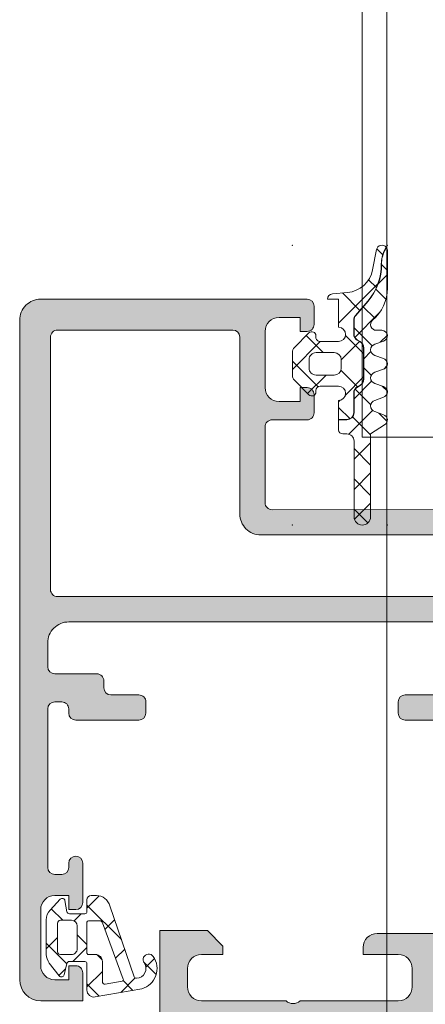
# Model space of a CAD drawing. Header units: millimetres. Extents: x 213386 to 506888, y 183055 to 450952.
# Tile 362 of 656: x 399519 to 399548, y 292006 to 292076. Entities that reach past the tile are written whole.
import ezdxf

# ---------------------------------------------------------------- set-up
doc = ezdxf.new("R2010")
doc.units = ezdxf.units.MM
doc.layers.add('FASÁDA DETAILNÍ', color=255, linetype='Continuous', lineweight=0)

msp = doc.modelspace()

# ---------------------------------------------------------------- hatches: boundary and pattern name
at = {"layer": 'FASÁDA DETAILNÍ'}
h = msp.add_hatch(dxfattribs=at)
h.set_pattern_fill('ANSI37', color=256, scale=0.625, angle=90, style=0)
h.set_pattern_definition([(135, (397960.6382589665, 280086.5230909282), (-1.403165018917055, -1.403165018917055), []), (225, (397960.6382589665, 280086.5230909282), (1.403165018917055, -1.403165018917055), [])])
edge = h.paths.add_edge_path()
edge.add_arc((399540.2923258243, 292049.413070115), 0.2900050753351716, 224.9975633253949, 359.9994892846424)
edge.add_line((399540.5823308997, 292049.41306753), (399540.5823308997, 292049.5130617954))
edge.add_arc((399540.8923308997, 292049.5130617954), 0.3099999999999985, 89.99999999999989, 180.0000000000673, ccw=False)
edge.add_line((399540.8923308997, 292049.8230617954), (399542.1923068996, 292049.8230617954))
edge.add_arc((399542.1923068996, 292049.3130617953), 0.5100000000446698, -88.87647985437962, 90.00000000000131, ccw=False)
edge.add_line((399542.2023069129, 292048.8031598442), (399542.2023087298, 292047.4445518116))
edge.add_line((399542.2023087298, 292047.4445518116), (399542.7923090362, 292047.4445518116))
edge.add_arc((399542.7923090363, 292047.9345518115), 0.4900000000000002, -89.99999999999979, 1.272221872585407e-14)
edge.add_line((399543.2823090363, 292047.9345518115), (399543.2823090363, 292049.3345495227))
edge.add_arc((399543.7923090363, 292049.3345495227), 0.5099999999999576, 120.00000000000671, 180.0000000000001, ccw=False)
edge.add_line((399543.5373090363, 292049.7762224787), (399543.7373090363, 292049.8916925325))
edge.add_arc((399543.4923090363, 292050.3160449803), 0.4900000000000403, -59.9999999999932, 1.144999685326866e-13)
edge.add_line((399543.9823090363, 292050.3160449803), (399543.9823090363, 292052.553054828))
edge.add_arc((399543.4923090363, 292052.5530548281), 0.4899999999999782, 1.144999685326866e-13, 60.00000000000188)
edge.add_line((399543.7373090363, 292052.9774072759), (399543.5373090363, 292053.0928773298))
edge.add_arc((399543.7923090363, 292053.5345502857), 0.5100000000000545, 179.9999999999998, 240.0000000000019, ccw=False)
edge.add_line((399543.2823090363, 292053.5345502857), (399543.2823090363, 292054.5321476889))
edge.add_arc((399543.7882424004, 292054.5321476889), 0.5059333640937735, 139.3588191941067, 180, ccw=False)
edge.add_line((399543.404338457, 292054.8616720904), (399544.2852053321, 292055.8879034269))
edge.add_arc((399541.2547474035, 292058.4891005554), 3.993732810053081, -40.64118080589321, 0.6188691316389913)
edge.add_arc((399547.2581299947, 292058.5539474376), 2.010000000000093, 153.3452087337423, 180.6188691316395, ccw=False)
edge.add_line((399545.4617414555, 292059.455661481), (399545.5957826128, 292059.7226973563))
edge.add_arc((399545.2923188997, 292059.4777277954), 0.3900003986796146, 38.91202932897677, 168.9894375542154)
edge.add_line((399544.9094976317, 292059.5522139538), (399544.6298960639, 292058.1141231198))
edge.add_arc((399542.6568421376, 292058.4977351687), 2.010000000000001, -85.00475061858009, -11.002496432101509, ccw=False)
edge.add_line((399542.8318591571, 292056.4953693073), (399541.7588993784, 292056.4015871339))
edge.add_arc((399541.7923206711, 292056.0130200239), 0.3900017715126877, 94.91600467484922, 178.5301263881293)
edge.add_line((399541.4024472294, 292056.0230240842), (399542.2023181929, 292056.0230240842))
edge.add_line((399542.2023181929, 292056.0230240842), (399542.2023069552, 292054.0229447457))
edge.add_arc((399542.1923068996, 292053.5130427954), 0.5100000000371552, -90, 88.87647509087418, ccw=False)
edge.add_line((399542.1923068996, 292053.0030427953), (399540.8923308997, 292053.0030427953))
edge.add_arc((399540.8923308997, 292053.3130427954), 0.3100000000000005, 180, 270, ccw=False)
edge.add_line((399540.5823308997, 292053.3130427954), (399540.5823308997, 292053.4130677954))
edge.add_arc((399540.2923155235, 292053.4130396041), 0.2900153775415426, 0.005569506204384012, 134.9966855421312)
edge.add_line((399540.0872555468, 292053.6181233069), (399539.0459585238, 292052.5775588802))
edge.add_arc((399539.3923188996, 292052.2309546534), 0.4900000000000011, 134.9798378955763, 179.9999999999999)
edge.add_line((399538.9023188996, 292052.2309546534), (399538.9023188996, 292050.5949062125))
edge.add_arc((399539.3923188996, 292050.5949062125), 0.4899999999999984, 180.0000000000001, 225.0276992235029)
edge.add_line((399539.0460041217, 292050.248256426), (399540.0872525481, 292049.2080142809))
edge = h.paths.add_edge_path()
edge.add_arc((399541.8923407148, 292051.1130389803), 0.4999901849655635, -90.00000000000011, -9.199197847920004e-09, ccw=False)
edge.add_line((399541.8923407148, 292050.6130487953), (399540.5923308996, 292050.6130487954))
edge.add_arc((399540.5923122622, 292051.113030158), 0.4999813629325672, -180.0021357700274, -89.9978642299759, ccw=False)
edge.add_line((399540.0923308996, 292051.1130487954), (399540.0923308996, 292051.7130557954))
edge.add_arc((399540.5923122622, 292051.7130744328), 0.4999813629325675, 89.99786422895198, 180.0021357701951, ccw=False)
edge.add_line((399540.5923308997, 292052.2130557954), (399541.8923407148, 292052.2130557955))
edge.add_arc((399541.8923407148, 292051.7130656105), 0.4999901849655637, 0, 90.00000000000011, ccw=False)
edge.add_line((399542.3923308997, 292051.7130656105), (399542.3923308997, 292051.1130389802))
h = msp.add_hatch(dxfattribs=at)
h.set_pattern_fill('ANSI37', color=256, scale=0.48, angle=90, style=0)
h.set_pattern_definition([(135, (397960.6382589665, 280086.5230909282), (-1.077630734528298, -1.077630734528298), []), (225, (397960.6382589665, 280086.5230909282), (1.077630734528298, -1.077630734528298), [])])
edge = h.paths.add_edge_path()
edge.add_line((399544.7857356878, 292048.8088356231), (399545.3927931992, 292049.0360945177))
edge.add_arc((399545.2923179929, 292049.4129306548), 0.3900009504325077, -75.0706312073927, 75.07063120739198)
edge.add_line((399545.3927931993, 292049.7897667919), (399544.7857356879, 292050.0170256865))
edge.add_arc((399544.8923191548, 292050.4129306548), 0.4100009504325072, 105.0676336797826, 254.9323663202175, ccw=False)
edge.add_line((399544.7857356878, 292050.8088356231), (399545.3927932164, 292051.0360945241))
edge.add_arc((399545.2923194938, 292051.4129306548), 0.390000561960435, -75.0708416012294, 75.07084160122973)
edge.add_line((399545.3927932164, 292051.7897667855), (399544.7857357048, 292052.0170256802))
edge.add_arc((399544.8923176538, 292052.4129306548), 0.4100005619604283, 105.06742474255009, 254.9325713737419, ccw=False)
edge.add_line((399544.7857357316, 292052.8088356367), (399545.3927932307, 292053.0360907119))
edge.add_arc((399545.2923059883, 292053.4129733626), 0.3900489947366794, -75.07068313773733, 89.99999999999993)
edge.add_line((399545.2923059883, 292053.8030223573), (399544.8923168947, 292053.8030223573))
edge.add_arc((399544.8923168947, 292054.2130229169), 0.4100005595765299, 130.3199356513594, 269.99999999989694, ccw=False)
edge.add_arc((399542.6923470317, 292056.805309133), 2.989972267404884, -49.68006215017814, 0.001330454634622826)
edge.add_line((399545.6823192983, 292056.8053785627), (399545.6823188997, 292059.4771701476))
edge.add_arc((399545.2923188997, 292059.4777277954), 0.3900003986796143, -0.0819252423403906, 35.64056997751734)
edge.add_line((399545.6092676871, 292059.7049804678), (399545.4796159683, 292059.446689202))
edge.add_arc((399547.2581299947, 292058.5539474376), 1.990000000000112, 153.345208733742, 180.6188691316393)
edge.add_arc((399541.2547474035, 292058.4891005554), 4.013732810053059, -40.641180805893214, 0.6188691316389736, ccw=False)
edge.add_line((399544.3003813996, 292055.8748770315), (399543.4195145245, 292054.848645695))
edge.add_arc((399543.7882424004, 292054.5321476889), 0.4859333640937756, 139.3588191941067, 179.9999999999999)
edge.add_line((399543.3023090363, 292054.5321476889), (399543.3023090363, 292053.5345502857))
edge.add_arc((399543.7923090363, 292053.5345502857), 0.4900000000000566, 180.0000000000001, 240.0000000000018)
edge.add_line((399543.5473090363, 292053.1101978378), (399543.7473090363, 292052.994727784))
edge.add_arc((399543.4923090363, 292052.5530548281), 0.5099999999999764, -1.1368683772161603e-13, 60.00000000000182, ccw=False)
edge.add_line((399544.0023090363, 292052.5530548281), (399544.0023090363, 292050.3160449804))
edge.add_arc((399543.4923090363, 292050.3160449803), 0.5100000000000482, -59.99999999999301, -2.2737367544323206e-13, ccw=False)
edge.add_line((399543.7473090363, 292049.8743720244), (399543.5473090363, 292049.7589019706))
edge.add_arc((399543.7923090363, 292049.3345495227), 0.4899999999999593, 120.000000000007, 179.9999999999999)
edge.add_line((399543.3023090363, 292049.3345495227), (399543.3023090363, 292047.9345518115))
edge.add_arc((399542.7923090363, 292047.9345518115), 0.509999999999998, -90.00000000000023, 0, ccw=False)
edge.add_line((399542.7923090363, 292047.4245518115), (399542.2023087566, 292047.4245518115))
edge.add_line((399542.2023087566, 292047.4245518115), (399542.2023097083, 292046.712930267))
edge.add_arc((399542.4923097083, 292046.7129306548), 0.2900000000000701, 180.0000766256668, 270.0000000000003)
edge.add_line((399542.4923097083, 292046.4229306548), (399542.7922948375, 292046.4229306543))
edge.add_arc((399542.7924763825, 292045.9131086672), 0.5098220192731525, -0.02428648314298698, 90.02040272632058, ccw=False)
edge.add_line((399543.3022983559, 292045.9128925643), (399543.3023288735, 292040.5129296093))
edge.add_arc((399543.8923273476, 292040.5129329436), 0.5899984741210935, 180.0003238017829, 360.0000000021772)
edge.add_line((399544.4823258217, 292040.5129329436), (399544.4823258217, 292046.4183411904))
edge.add_line((399544.4823258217, 292046.4183411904), (399545.4870801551, 292047.0750447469))
edge.add_arc((399545.2923195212, 292047.4129324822), 0.3899997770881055, -60.04057881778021, 75.07024092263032)
edge.add_line((399545.3927969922, 292047.7897668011), (399544.7857356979, 292048.0170256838))
edge.add_arc((399544.8923191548, 292048.4129306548), 0.4100009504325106, 105.0676336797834, 254.9323677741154, ccw=False)
h = msp.add_hatch(color=256, dxfattribs=at)
edge = h.paths.add_edge_path(flags=16)
edge.add_ellipse((399522.1563332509, 292035.3229711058), major_axis=(-0.4999740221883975, 0), ratio=1, start_angle=-0.0029770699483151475, end_angle=90.0029770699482, ccw=False)
edge.add_line((399521.6563592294, 292035.3229970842), (399521.6563592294, 292053.3229970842))
edge.add_ellipse((399522.1563332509, 292053.3230230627), major_axis=(-0.4999740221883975, 0), ratio=1, start_angle=-90.0029770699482, end_angle=0.0029770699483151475, ccw=False)
edge.add_line((399522.1563592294, 292053.8229970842), (399534.6563592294, 292053.8229970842))
edge.add_ellipse((399534.6563374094, 292053.3229752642), major_axis=(-0.5000218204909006, 0), ratio=1, start_angle=180.0025002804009, end_angle=269.997499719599, ccw=False)
edge.add_line((399535.1563592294, 292053.3229970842), (399535.1563592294, 292040.7199460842))
edge.add_ellipse((399536.6563581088, 292040.7199449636), major_axis=(-1.499998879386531, 0), ratio=1, start_angle=-4.280432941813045e-05, end_angle=90.00004280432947)
edge.add_line((399536.6563592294, 292039.2199460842), (399549.6563472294, 292039.2199460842))
edge.add_ellipse((399549.656347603, 292038.7199464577), major_axis=(-0.4999996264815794, 0), ratio=1, start_angle=179.9999571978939, end_angle=270.0000428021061, ccw=False)
edge.add_line((399550.1563472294, 292038.7199460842), (399550.1563472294, 292035.3229970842))
edge.add_ellipse((399549.656347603, 292035.3229967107), major_axis=(-0.4999996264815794, 0), ratio=1, start_angle=89.99995719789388, end_angle=180.0000428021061, ccw=False)
edge.add_line((399549.6563472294, 292034.8229970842), (399522.1563592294, 292034.8229970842))
edge = h.paths.add_edge_path()
edge.add_line((399520.9563472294, 292006.0230020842), (399523.9563472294, 292006.0230020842))
edge.add_line((399523.9563472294, 292006.0230020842), (399523.9563472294, 292008.0230020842))
edge.add_arc((399523.4563732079, 292008.0230280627), 0.4999740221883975, 359.9970229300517, 450.0029770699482)
edge.add_line((399523.4563472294, 292008.5230020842), (399522.9563472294, 292008.5230020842))
edge.add_line((399522.9563472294, 292008.5230020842), (399522.9563472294, 292007.5230020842))
edge.add_line((399522.9563472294, 292007.5230020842), (399521.9563472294, 292007.5230020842))
edge.add_arc((399521.9564113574, 292008.5230662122), 1.000064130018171, 180.0036740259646, 269.99632597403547, ccw=False)
edge.add_line((399520.9563472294, 292008.5230020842), (399520.9563472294, 292012.5230020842))
edge.add_arc((399521.9563772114, 292012.5229721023), 1.000029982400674, 90.00171778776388, 179.9982822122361, ccw=False)
edge.add_line((399521.9563472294, 292013.5230020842), (399522.9563472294, 292013.5230020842))
edge.add_line((399522.9563472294, 292013.5230020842), (399522.9563472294, 292012.5230020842))
edge.add_line((399522.9563472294, 292012.5230020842), (399523.4563472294, 292012.5230020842))
edge.add_arc((399523.456341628, 292013.0230076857), 0.5000056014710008, 270.0006418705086, 359.9993581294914)
edge.add_line((399523.9563472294, 292013.0230020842), (399523.9563472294, 292015.8230050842))
edge.add_arc((399523.4563472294, 292015.8230050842), 0.5, 0, 180)
edge.add_line((399522.9563472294, 292015.8230050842), (399522.9563472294, 292015.5230020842))
edge.add_arc((399522.4563365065, 292015.5230128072), 0.5000107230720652, 270.0012287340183, 359.9987712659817, ccw=False)
edge.add_line((399522.4563472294, 292015.0230020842), (399521.9563472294, 292015.0230020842))
edge.add_arc((399521.9564151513, 292015.5230700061), 0.5000679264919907, 180.0077822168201, 269.99221778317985, ccw=False)
edge.add_line((399521.4563472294, 292015.5230020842), (399521.4563472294, 292026.8229970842))
edge.add_arc((399521.9563690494, 292026.8229752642), 0.5000218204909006, 90.00250028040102, 179.9974997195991, ccw=False)
edge.add_line((399521.9563472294, 292027.3229970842), (399522.4563472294, 292027.3229970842))
edge.add_arc((399522.4564099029, 292026.8230597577), 0.499937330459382, -0.007182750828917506, 90.00718275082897, ccw=False)
edge.add_line((399522.9563472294, 292026.8229970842), (399522.9563472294, 292026.5229940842))
edge.add_arc((399523.4564100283, 292026.5230568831), 0.5000628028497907, 180.0071953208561, 269.9928046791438)
edge.add_line((399523.4563472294, 292026.0229940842), (399527.9563472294, 292026.0229940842))
edge.add_arc((399527.956341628, 292026.5229996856), 0.5000056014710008, 270.0006418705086, 359.9993581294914)
edge.add_line((399528.4563472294, 292026.5229940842), (399528.4563472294, 292027.3229970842))
edge.add_arc((399527.9563732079, 292027.3230230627), 0.4999740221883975, 359.9970229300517, 450.0029770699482)
edge.add_line((399527.9563472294, 292027.8229970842), (399525.9563472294, 292027.8229970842))
edge.add_arc((399525.9564151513, 292028.3230650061), 0.5000679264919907, 180.0077822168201, 269.99221778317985, ccw=False)
edge.add_line((399525.4563472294, 292028.3229970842), (399525.4563472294, 292028.8229970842))
edge.add_arc((399524.9564099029, 292028.8230597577), 0.499937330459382, 359.992817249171, 450.007182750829)
edge.add_line((399524.9563472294, 292029.3229970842), (399521.9563472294, 292029.3229970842))
edge.add_arc((399521.9564023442, 292029.823052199), 0.5000551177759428, 180.0063149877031, 269.9936850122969, ccw=False)
edge.add_line((399521.4563472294, 292029.8229970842), (399521.4563472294, 292031.5229940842))
edge.add_arc((399522.9563153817, 292031.5230259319), 1.499968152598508, 89.99878348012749, 180.0012165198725, ccw=False)
edge.add_line((399522.9563472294, 292033.0229940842), (399548.9563472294, 292033.0229940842))
edge.add_arc((399548.9563680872, 292032.523014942), 0.4999791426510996, -0.0023902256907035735, 90.0023902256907, ccw=False)
edge.add_line((399549.4563472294, 292032.5229940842), (399549.4563472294, 292028.3229970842))
edge.add_arc((399548.956341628, 292028.3230026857), 0.5000056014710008, 270.0006418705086, 359.9993581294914, ccw=False)
edge.add_line((399548.9563472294, 292027.8229970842), (399546.9563472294, 292027.8229970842))
edge.add_arc((399546.9563690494, 292027.3229752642), 0.5000218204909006, 90.002500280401, 179.9974997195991)
edge.add_line((399546.4563472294, 292027.3229970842), (399546.4563472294, 292026.5229940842))
edge.add_arc((399546.9563997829, 292026.5230466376), 0.5000525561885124, 180.0060215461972, 269.9939784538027)
edge.add_line((399546.9563472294, 292026.0229940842), (399551.9563482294, 292026.0229940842))
edge.add_line((399551.9563482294, 292026.0229940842), (399552.7142372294, 292026.2403150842))
edge.add_arc((399552.7969285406, 292025.9519366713), 0.2999999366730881, 37.904814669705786, 106.00002422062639, ccw=False)
edge.add_arc((399553.2703483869, 292026.3205472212), 0.3000001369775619, 217.9047181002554, 269.9999699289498)
edge.add_line((399553.2703482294, 292026.0205470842), (399555.3344952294, 292026.0205490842))
edge.add_arc((399555.3344956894, 292026.4205484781), 0.3999993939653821, 269.9999341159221, 381.973769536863)
edge.add_line((399555.7054372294, 292026.5702210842), (399554.8890762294, 292028.5934500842))
edge.add_arc((399554.7036059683, 292028.5186134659), 0.1999993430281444, 21.97390785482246, 114.1410923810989)
edge.add_line((399554.6218092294, 292028.7011210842), (399552.2381242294, 292027.6328010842))
edge.add_arc((399552.1563275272, 292027.8153091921), 0.1999997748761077, 179.1800993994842, 294.14102544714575, ccw=False)
edge.add_line((399551.9563482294, 292027.8181710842), (399551.9563472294, 292039.1222510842))
edge.add_arc((399552.1477617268, 292039.1306828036), 0.1916001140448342, 88.95554998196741, 182.5222218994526, ccw=False)
edge.add_line((399552.1512542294, 292039.3222510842), (399552.5718382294, 292039.3222510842))
edge.add_line((399552.5718382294, 292039.3222510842), (399555.0374502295, 292037.8905160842))
edge.add_arc((399555.1882619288, 292038.1498530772), 0.2999997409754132, 239.8208038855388, 344.0000282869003)
edge.add_line((399555.4766402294, 292038.0671620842), (399555.9045112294, 292039.5593230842))
edge.add_line((399555.9045112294, 292039.5593230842), (399556.4029232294, 292040.4225980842))
edge.add_arc((399556.0565129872, 292040.6225980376), 0.400000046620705, 330.000011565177, 449.9999652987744)
edge.add_line((399556.0565132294, 292041.0225980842), (399551.9485822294, 292041.0222510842))
edge.add_line((399551.9485822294, 292041.0222510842), (399537.4565252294, 292041.0199460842))
edge.add_arc((399537.4563471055, 292041.5199459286), 0.4999998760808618, 179.9999821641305, 270.02041150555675, ccw=False)
edge.add_line((399536.9563472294, 292041.5199460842), (399536.9563472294, 292046.9229880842))
edge.add_arc((399537.4563468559, 292046.9229884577), 0.4999996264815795, 89.99995719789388, 180.0000428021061, ccw=False)
edge.add_line((399537.4563472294, 292047.4229880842), (399539.9563472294, 292047.4229880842))
edge.add_arc((399539.9563476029, 292047.9229877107), 0.4999996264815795, 269.9999571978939, 360.0000428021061)
edge.add_line((399540.4563472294, 292047.9229880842), (399540.4563472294, 292049.2229910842))
edge.add_arc((399539.9563680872, 292049.223011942), 0.4999791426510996, 359.9976097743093, 450.0023902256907)
edge.add_line((399539.9563472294, 292049.7229910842), (399539.4563472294, 292049.7229910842))
edge.add_line((399539.4563472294, 292049.7229910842), (399539.4563472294, 292048.7229910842))
edge.add_line((399539.4563472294, 292048.7229910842), (399537.9563472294, 292048.7229910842))
edge.add_arc((399537.9563789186, 292049.7230227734), 1.00003168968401, 180.001815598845, 269.998184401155, ccw=False)
edge.add_line((399536.9563472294, 292049.7229910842), (399536.9563472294, 292053.7229910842))
edge.add_arc((399537.9564164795, 292053.7229218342), 1.000069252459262, 90.00396746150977, 179.9960325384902, ccw=False)
edge.add_line((399537.9563472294, 292054.7229910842), (399539.4563472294, 292054.7229910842))
edge.add_line((399539.4563472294, 292054.7229910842), (399539.4563472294, 292053.7229910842))
edge.add_line((399539.4563472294, 292053.7229910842), (399539.9563472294, 292053.7229910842))
edge.add_arc((399539.9563732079, 292054.2229651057), 0.4999740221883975, 269.9970229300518, 360.0029770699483)
edge.add_line((399540.4563472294, 292054.2229910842), (399540.4563472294, 292055.5229940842))
edge.add_arc((399539.956341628, 292055.5229884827), 0.5000056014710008, 0.0006418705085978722, 89.99935812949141)
edge.add_line((399539.9563472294, 292056.0229940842), (399520.9563472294, 292056.0229940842))
edge.add_arc((399520.9563179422, 292054.5230233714), 1.49997071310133, 89.9988812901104, 180.0011187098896)
edge.add_line((399519.4563472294, 292054.5229940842), (399519.4563472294, 292007.5230020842))
edge.add_arc((399520.9564075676, 292007.5230624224), 1.500060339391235, 180.0023046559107, 269.9976953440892)
h = msp.add_hatch(dxfattribs=at)
h.set_pattern_fill('ANSI37', color=256, scale=0.625, angle=180, style=0)
h.set_pattern_definition([(225, (399522.9563192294, 292008.5230220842), (1.403165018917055, -1.403165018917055), []), (315, (399522.9563192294, 292008.5230220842), (1.403165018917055, 1.403165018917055), [])])
edge = h.paths.add_edge_path(flags=16)
edge.add_ellipse((399524.8585323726, 292008.8252371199), major_axis=(-0.4977897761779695, 0), ratio=1, start_angle=179.7452779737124, end_angle=270.1925797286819)
edge.add_line((399524.8568592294, 292009.3230240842), (399524.3563402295, 292009.3230240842))
edge.add_ellipse((399524.3563259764, 292009.4230078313), major_axis=(-0.0999837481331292, 0), ratio=1, start_angle=-0.00874066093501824, end_angle=90.00816770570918, ccw=False)
edge.add_line((399524.2563422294, 292009.4230230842), (399524.2563382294, 292011.6234530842))
edge.add_ellipse((399524.3563428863, 292011.6234504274), major_axis=(-0.1000046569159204, 0), ratio=1, start_angle=270.0015221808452, end_angle=359.99847781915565, ccw=False)
edge.add_line((399524.3563402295, 292011.7234550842), (399525.1682822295, 292011.7234550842))
edge.add_ellipse((399525.1682737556, 292011.5234484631), major_axis=(-0.2000066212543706, 0), ratio=1, start_angle=195.6886152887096, end_angle=269.99757251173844, ccw=False)
edge.add_line((399525.3608292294, 292011.5775320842), (399526.8481542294, 292007.5593910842))
edge.add_ellipse((399526.7543727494, 292007.5246775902), major_axis=(-0.09999996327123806, 0), ratio=1, start_angle=100.32228417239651, end_angle=200.3121828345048, ccw=False)
edge.add_line((399526.7722912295, 292007.4262960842), (399525.5628222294, 292007.2060130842))
edge.add_ellipse((399525.5563135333, 292007.4059034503), major_axis=(-0.1999963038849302, 0), ratio=1, start_angle=-0.001041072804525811, end_angle=91.8649678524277, ccw=False)
edge.add_line((399525.3563172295, 292007.4059070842), (399525.3563172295, 292008.8230240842))
edge = h.paths.add_edge_path(flags=16)
edge.add_ellipse((399522.3563283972, 292009.5230252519), major_axis=(-0.2000001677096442, 0), ratio=1, start_angle=-0.000238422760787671, end_angle=90.0002384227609, ccw=False)
edge.add_line((399522.1563282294, 292009.5230260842), (399522.1563322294, 292011.5574830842))
edge.add_ellipse((399522.3563275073, 292011.5574878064), major_axis=(-0.1999952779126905, 0), ratio=1, start_angle=-90.00049336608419, end_angle=0.0013528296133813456, ccw=False)
edge.add_line((399522.3563292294, 292011.7574830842), (399523.1563392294, 292011.7574830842))
edge.add_ellipse((399523.1563304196, 292011.3574722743), major_axis=(-0.4000108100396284, 0), ratio=1, start_angle=180.0019780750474, end_angle=269.99873811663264, ccw=False)
edge.add_line((399523.5563412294, 292011.3574860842), (399523.5563412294, 292009.7230230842))
edge.add_ellipse((399523.156346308, 292009.7230200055), major_axis=(-0.3999949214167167, 0), ratio=1, start_angle=89.99898605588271, end_angle=180.0004409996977, ccw=False)
edge.add_line((399523.1563392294, 292009.3230250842), (399522.3563292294, 292009.3230250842))
edge = h.paths.add_edge_path()
edge.add_arc((399522.4328803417, 292007.9230331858), 0.2000083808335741, 220.0023157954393, 344.9984805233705)
edge.add_line((399522.6260722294, 292007.8712620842), (399522.8166062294, 292008.6747870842))
edge.add_arc((399523.0097998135, 292008.6230106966), 0.2000113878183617, 90.00274547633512, 164.9971436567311, ccw=False)
edge.add_line((399523.0097902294, 292008.8230220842), (399524.1063402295, 292008.8230220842))
edge.add_arc((399524.1063505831, 292008.6730344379), 0.1499876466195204, -0.003955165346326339, 90.00395514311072, ccw=False)
edge.add_line((399524.2563382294, 292008.6730240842), (399524.2563302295, 292006.7901530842))
edge.add_arc((399524.7563301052, 292006.7901511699), 0.4999998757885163, 179.9997806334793, 279.9335722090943)
edge.add_line((399524.8425832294, 292006.2976470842), (399528.1623092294, 292006.8790360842))
edge.add_arc((399527.7562348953, 292008.3230216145), 1.499996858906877, 285.7069244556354, 395.0875539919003)
edge.add_arc((399528.6563377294, 292008.9553285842), 0.3999981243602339, 35.08800412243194, 215.0880041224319)
edge.add_arc((399527.7750380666, 292008.3208070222), 0.6860034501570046, -89.5156416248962, 36.141185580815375, ccw=False)
edge.add_arc((399527.7612178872, 292007.783930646), 0.1503878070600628, 199.0161509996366, 277.49607827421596, ccw=False)
edge.add_line((399527.6190372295, 292007.7349290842), (399525.8913552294, 292012.7811550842))
edge.add_arc((399524.9252632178, 292012.5230339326), 0.9999801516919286, 14.95891092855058, 90.00057230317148)
edge.add_line((399524.9252532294, 292013.5230140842), (399524.5563482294, 292013.5230260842))
edge.add_arc((399524.5563689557, 292013.2230063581), 0.300019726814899, 90.00395817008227, 179.9968057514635)
edge.add_line((399524.2563492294, 292013.2230230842), (399524.2563492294, 292012.3730080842))
edge.add_arc((399524.1063651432, 292012.3729951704), 0.1499840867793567, -90.00493322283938, 0.004933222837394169, ccw=False)
edge.add_line((399524.1063522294, 292012.2230110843), (399523.0097902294, 292012.2230220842))
edge.add_arc((399523.0097993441, 292012.4230366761), 0.2000145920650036, 195.0023743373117, 269.99738902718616, ccw=False)
edge.add_line((399522.8166022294, 292012.3712610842), (399522.6875082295, 292013.1746330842))
edge.add_arc((399522.4943323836, 292013.1229086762), 0.1999808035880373, 14.98978708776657, 135.0074444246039)
edge.add_line((399522.3529062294, 292013.2642980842), (399521.6263872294, 292012.4884280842))
edge.add_arc((399522.3563288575, 292011.8049176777), 1.000000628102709, 136.8814623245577, 180.0000340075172)
edge.add_line((399521.3563282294, 292011.8049170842), (399521.3563282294, 292009.3262840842))
edge.add_arc((399522.3563311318, 292009.3262851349), 1.00000290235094, 180.0000601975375, 217.8277930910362)
edge.add_line((399521.5664712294, 292008.7129930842), (399522.2796702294, 292007.7944640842))
h = msp.add_hatch(color=256, dxfattribs=at)
edge = h.paths.add_edge_path()
edge.add_arc((399549.576326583, 291987.7231529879), 0.1199999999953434, 180, 270)
edge.add_line((399549.576326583, 291987.6031529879), (399552.336324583, 291987.6031529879))
edge.add_arc((399552.3363245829, 291987.3031529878), 0.3000000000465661, 1.1116810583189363e-08, 89.99999998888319, ccw=False)
edge.add_line((399552.636324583, 291987.3031529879), (399552.636324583, 291986.3231786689))
edge.add_arc((399552.3363245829, 291986.3231786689), 0.3000000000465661, -89.99999998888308, 0, ccw=False)
edge.add_line((399552.336324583, 291986.0231786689), (399550.456313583, 291986.0231786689))
edge.add_arc((399550.1887702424, 291985.9443115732), 0.2789255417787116, 16.42459455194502, 91.16287006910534)
edge.add_line((399550.183109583, 291986.2231796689), (399549.729515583, 291986.2231796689))
edge.add_arc((399549.723847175, 291985.9443422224), 0.2788950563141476, 88.835410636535, 163.5801235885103)
edge.add_line((399549.456326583, 291986.0231786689), (399549.456326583, 291985.2230039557))
edge.add_arc((399548.456326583, 291985.2230039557), 1, -90, 0, ccw=False)
edge.add_line((399548.456326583, 291984.2230039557), (399544.9563192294, 291984.2230039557))
edge.add_arc((399544.9563390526, 291985.2230237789), 1.000019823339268, 180.0011357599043, 269.9988642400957, ccw=False)
edge.add_line((399543.9563192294, 291985.2230039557), (399543.9563192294, 291985.7230039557))
edge.add_line((399543.9563192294, 291985.7230039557), (399546.4563192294, 291985.7230039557))
edge.add_arc((399546.4562738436, 291986.7230493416), 1.000045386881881, 270.00260029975, 359.99739970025)
edge.add_line((399547.4563192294, 291986.7230039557), (399547.4563192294, 291988.0230222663))
edge.add_arc((399546.4562667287, 291988.0229697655), 1.000052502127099, 0.003007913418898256, 89.9969920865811)
edge.add_line((399546.4563192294, 291989.0230222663), (399539.4563192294, 291989.0230222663))
edge.add_arc((399538.9563192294, 291988.4979005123), 0.7250881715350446, 46.40381611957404, 133.596183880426)
edge.add_line((399538.4563192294, 291989.0230222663), (399532.4222310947, 291989.0230222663))
edge.add_arc((399532.4222835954, 291988.0229697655), 1.000052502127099, 90.0030079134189, 179.9969920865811)
edge.add_line((399531.4222310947, 291988.0230222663), (399531.4222310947, 291986.7230039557))
edge.add_arc((399532.4222764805, 291986.7230493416), 1.000045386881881, 180.00260029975, 269.9973997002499)
edge.add_line((399532.4222310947, 291985.7230039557), (399533.9563192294, 291985.7230039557))
edge.add_line((399533.9563192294, 291985.7230039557), (399533.9563192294, 291985.1229978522))
edge.add_line((399533.9563192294, 291985.1229978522), (399532.8563131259, 291984.0230222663))
edge.add_line((399532.8563131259, 291984.0230222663), (399529.4563192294, 291984.0230222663))
edge.add_line((399529.4563192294, 291984.0230222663), (399529.4563192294, 292011.0229230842))
edge.add_line((399529.4563192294, 292011.0229230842), (399532.8563131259, 292011.0229230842))
edge.add_line((399532.8563131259, 292011.0229230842), (399533.9563192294, 292009.9229474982))
edge.add_line((399533.9563192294, 292009.9229474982), (399533.9563192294, 292009.3229413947))
edge.add_line((399533.9563192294, 292009.3229413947), (399532.4222310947, 292009.3229413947))
edge.add_arc((399532.4222764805, 292008.3228960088), 1.000045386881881, 90.00260029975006, 179.9973997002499)
edge.add_line((399531.4222310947, 292008.3229413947), (399531.4222310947, 292007.0229230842))
edge.add_arc((399532.4222835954, 292007.0229755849), 1.000052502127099, 180.0030079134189, 269.9969920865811)
edge.add_line((399532.4222310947, 292006.0229230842), (399538.4563192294, 292006.0229230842))
edge.add_arc((399538.9563192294, 292006.5480448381), 0.7250881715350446, 226.403816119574, 313.596183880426)
edge.add_line((399539.4563192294, 292006.0229230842), (399546.4563192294, 292006.0229230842))
edge.add_arc((399546.4562667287, 292007.0229755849), 1.000052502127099, 270.0030079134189, 359.9969920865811)
edge.add_line((399547.4563192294, 292007.0229230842), (399547.4563192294, 292008.3229413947))
edge.add_arc((399546.4562738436, 292008.3228960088), 1.000045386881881, 0.002600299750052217, 89.99739970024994)
edge.add_line((399546.4563192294, 292009.3229413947), (399543.9563192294, 292009.3229413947))
edge.add_line((399543.9563192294, 292009.3229413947), (399543.9563192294, 292009.8229413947))
edge.add_arc((399544.9563390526, 292009.8229215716), 1.000019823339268, 90.00113575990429, 179.9988642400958, ccw=False)
edge.add_line((399544.9563192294, 292010.8229413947), (399549.4563192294, 292010.8229413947))
edge.add_arc((399549.4563295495, 292010.3229517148), 0.4999896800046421, -0.001182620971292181, 90.00118262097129, ccw=False)
edge.add_line((399549.9563192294, 292010.3229413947), (399549.9563192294, 292009.3229413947))
edge.add_line((399549.9563192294, 292009.3229413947), (399549.1563161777, 292009.3229413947))
edge.add_line((399549.1563161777, 292009.3229413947), (399549.1563161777, 292006.3229261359))
edge.add_arc((399549.4563238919, 292006.3229234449), 0.3000077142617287, 179.9994860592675, 270.0005139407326)
edge.add_arc((399549.723847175, 292006.1017521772), 0.278895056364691, 196.41987642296, 271.164589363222)
edge.add_line((399549.729515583, 292005.8229147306), (399550.183109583, 292005.8229147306))
edge.add_arc((399550.1887702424, 292006.1017828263), 0.2789255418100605, 268.8371299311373, 343.5754054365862)
edge.add_line((399550.456313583, 292006.0229157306), (399552.336324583, 292006.0229157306))
edge.add_arc((399552.3363245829, 292005.7229157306), 0.3000000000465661, 0, 89.99999998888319, ccw=False)
edge.add_line((399552.636324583, 292005.7229157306), (399552.636324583, 292004.7429414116))
edge.add_arc((399552.3363245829, 292004.7429414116), 0.3000000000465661, -89.99999998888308, 0, ccw=False)
edge.add_line((399552.336324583, 292004.4429414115), (399549.576326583, 292004.4429414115))
edge.add_arc((399549.576326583, 292004.3229414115), 0.1199999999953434, 90, 180)
edge.add_line((399549.456326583, 292004.3229414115), (399549.456326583, 292000.0229157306))
edge.add_arc((399549.956326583, 292000.0229157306), 0.5, 180, 270)
edge.add_line((399549.956326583, 291999.5229157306), (399550.656326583, 291999.5229157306))
edge.add_line((399550.656326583, 291999.5229157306), (399553.049146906, 292000.9044111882))
edge.add_arc((399553.1182067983, 292000.784795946), 0.1381197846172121, -7.702437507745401, 120.0000000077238, ccw=False)
edge.add_arc((399548.2768555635, 292001.2324143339), 5.00000000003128, 288.70940074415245, 354.65077199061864, ccw=False)
edge.add_arc((399550.0410817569, 291996.0230471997), 0.4999999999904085, 108.7094007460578, 251.2905992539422)
edge.add_arc((399548.2768555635, 291990.8136800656), 4.999999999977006, 5.34922800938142, 71.2905992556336, ccw=False)
edge.add_arc((399553.1182067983, 291991.2612984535), 0.1381197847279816, -119.99999997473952, 7.702437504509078, ccw=False)
edge.add_line((399553.049146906, 291991.1416832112), (399550.656326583, 291992.5231786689))
edge.add_line((399550.656326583, 291992.5231786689), (399549.956326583, 291992.5231786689))
edge.add_arc((399549.956326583, 291992.0231786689), 0.5, 90, 180)
edge.add_line((399549.456326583, 291992.0231786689), (399549.456326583, 291987.7231529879))
edge = h.paths.add_edge_path(flags=16)
edge.add_arc((399531.556325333, 292003.0229307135), 0.5, 90, 180)
edge.add_line((399531.056325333, 292003.0229307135), (399531.056325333, 291991.0230222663))
edge.add_arc((399531.556325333, 291991.0230222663), 0.5, 180, 270)
edge.add_line((399531.556325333, 291990.5230222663), (399547.2563070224, 291990.5230222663))
edge.add_arc((399547.2563070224, 291991.0230222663), 0.5, 270, 360)
edge.add_line((399547.7563070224, 291991.0230222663), (399547.7563070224, 292003.0229307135))
edge.add_arc((399547.2563070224, 292003.0229307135), 0.5, 0, 90)
edge.add_line((399547.2563070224, 292003.5229307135), (399545.7563070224, 292003.5229307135))
edge.add_line((399545.7563070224, 292003.5229307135), (399545.7563070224, 292004.0229307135))
edge.add_arc((399545.2563070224, 292004.0229307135), 0.5, 0, 90)
edge.add_line((399545.2563070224, 292004.5229307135), (399533.556325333, 292004.5229307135))
edge.add_arc((399533.556325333, 292004.0229307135), 0.5, 90, 180)
edge.add_line((399533.056325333, 292004.0229307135), (399533.056325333, 292003.5229307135))
edge.add_line((399533.056325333, 292003.5229307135), (399531.556325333, 292003.5229307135))

# ---------------------------------------------------------------- linework, layer by layer
for p, q in [((399545.6382310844, 296850.3801179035), (399545.6382310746, 284297.1544280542)), ((399545.638230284, 292046.1975217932), (399545.6382310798, 291577.6545368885)), ((399545.6382310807, 292046.1975217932), (399545.6382310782, 288952.6545279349))]:
    msp.add_line(p, q, dxfattribs=at)
msp.add_lwpolyline([(399587.8922310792, 292127.1684006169), (399587.8922310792, 292514.8591774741), (399543.8922310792, 292514.8591774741), (399543.8922310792, 292127.1684006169), (399543.8922310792, 292046.1975217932), (399587.8922310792, 292046.1975217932)], close=True, dxfattribs=at)
at = {"layer": 'FASÁDA DETAILNÍ', "color": 7}
for points in [[(399540.0872525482, 292049.2080142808, 0.6681907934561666), (399540.5823308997, 292049.41306753), (399540.5823308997, 292049.5130617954, -0.41421356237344), (399540.8923308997, 292049.8230617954), (399542.1923068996, 292049.8230617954, -0.9902431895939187), (399542.2023069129, 292048.8031598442), (399542.2023087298, 292047.4445518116), (399542.7923090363, 292047.4445518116, 0.4142135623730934), (399543.2823090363, 292047.9345518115), (399543.2823090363, 292049.3345495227, -0.267949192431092), (399543.5373090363, 292049.7762224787), (399543.7373090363, 292049.8916925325, 0.2679491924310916), (399543.9823090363, 292050.3160449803), (399543.9823090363, 292052.5530548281, 0.267949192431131), (399543.7373090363, 292052.9774072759), (399543.5373090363, 292053.0928773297, -0.2679491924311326), (399543.2823090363, 292053.5345502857), (399543.2823090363, 292054.5321476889, -0.1792130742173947), (399543.404338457, 292054.8616720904), (399544.2852053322, 292055.8879034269, 0.1820014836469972), (399545.2482472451, 292058.5322372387, -0.1195687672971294), (399545.4617414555, 292059.455661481), (399545.5957826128, 292059.7226973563, 0.6375452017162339), (399544.9094976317, 292059.5522139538), (399544.6298960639, 292058.1141231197, -0.3346062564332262), (399542.8318591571, 292056.4953693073), (399541.7588993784, 292056.4015871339, 0.381933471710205), (399541.4024472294, 292056.0230240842), (399542.2023181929, 292056.0230240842), (399542.2023069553, 292054.0229447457, -0.9902431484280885), (399542.1923068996, 292053.0030427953), (399540.8923308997, 292053.0030427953, -0.414213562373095), (399540.5823308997, 292053.3130427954), (399540.5823308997, 292053.4130677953, 0.6681225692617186), (399540.0872555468, 292053.6181233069), (399539.0459585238, 292052.5775588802, 0.1990038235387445), (399538.9023188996, 292052.2309546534), (399538.9023188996, 292050.5949062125, 0.199038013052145), (399539.0460041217, 292050.248256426), (399540.0872525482, 292049.2080142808)], [(399544.7857356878, 292048.8088356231), (399545.3927931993, 292049.0360945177, 0.7683067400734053), (399545.3927931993, 292049.7897667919), (399544.7857356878, 292050.0170256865, -0.7663896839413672), (399544.7857356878, 292050.8088356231), (399545.3927932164, 292051.0360945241, 0.7683096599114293), (399545.3927932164, 292051.7897667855), (399544.7857357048, 292052.0170256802, -0.766392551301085), (399544.7857357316, 292052.8088356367), (399545.3927932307, 292053.0360907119, 0.8775222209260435), (399545.2923059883, 292053.8030223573), (399544.8923168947, 292053.8030223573, -0.6981291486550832), (399544.6270239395, 292054.525625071, 0.2202365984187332), (399545.6823192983, 292056.8053785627), (399545.6823188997, 292059.4771701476, 0.1571434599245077), (399545.6092676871, 292059.7049804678), (399545.4796159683, 292059.4466892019, 0.1195687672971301), (399545.2682460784, 292058.5324532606, -0.1820014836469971), (399544.3003813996, 292055.8748770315), (399543.4195145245, 292054.848645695, 0.1792130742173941), (399543.3023090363, 292054.5321476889), (399543.3023090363, 292053.5345502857, 0.2679491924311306), (399543.5473090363, 292053.1101978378), (399543.7473090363, 292052.994727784, -0.2679491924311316), (399544.0023090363, 292052.5530548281), (399544.0023090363, 292050.3160449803, -0.2679491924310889), (399543.7473090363, 292049.8743720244), (399543.5473090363, 292049.7589019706, 0.2679491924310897), (399543.3023090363, 292049.3345495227), (399543.3023090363, 292047.9345518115, -0.4142135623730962), (399542.7923090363, 292047.4245518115), (399542.2023087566, 292047.4245518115), (399542.2023097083, 292046.712930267, 0.4142131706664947), (399542.4923097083, 292046.4229306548), (399542.7922948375, 292046.4229306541, -0.414442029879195), (399543.3022983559, 292045.9128925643), (399543.3023288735, 292040.5129296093, 0.999997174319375), (399544.4823258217, 292040.5129329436), (399544.4823258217, 292046.4183411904), (399545.4870801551, 292047.0750447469, 0.6688782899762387), (399545.3927969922, 292047.7897668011), (399544.7857356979, 292048.0170256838, -0.7663896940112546), (399544.7857356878, 292048.8088356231)], [(399542.3923308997, 292051.1130389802, -0.4142135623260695), (399541.8923407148, 292050.6130487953), (399540.5923308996, 292050.6130487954, -0.4142353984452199), (399540.0923308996, 292051.1130487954), (399540.0923308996, 292051.7130557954, -0.4142353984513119), (399540.5923308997, 292052.2130557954), (399541.8923407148, 292052.2130557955, -0.4142135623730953), (399542.3923308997, 292051.7130656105), (399542.3923308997, 292051.1130389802)]]:
    msp.add_lwpolyline(points, format="xyb", close=True, dxfattribs=at)
at = {"layer": 'FASÁDA DETAILNÍ'}
for points in [[(399551.9485822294, 292041.0222510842), (399537.4565252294, 292041.0199460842), (399537.4565252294, 292041.0199460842, -0.414318), (399536.9563472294, 292041.5199460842), (399536.9563472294, 292046.9229880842), (399536.9563472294, 292046.9229880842, -0.414214), (399537.4563472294, 292047.4229880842), (399539.9563472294, 292047.4229880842), (399539.9563472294, 292047.4229880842, 0.414214), (399540.4563472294, 292047.9229880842), (399540.4563472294, 292049.2229910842), (399540.4563472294, 292049.2229910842, 0.414238), (399539.9563472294, 292049.7229910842), (399539.4563472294, 292049.7229910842), (399539.4563472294, 292048.7229910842), (399537.9563472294, 292048.7229910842), (399537.9563472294, 292048.7229910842, -0.414195), (399536.9563472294, 292049.7229910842), (399536.9563472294, 292053.7229910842), (399536.9563472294, 292053.7229910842, -0.414173), (399537.9563472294, 292054.7229910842), (399539.4563472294, 292054.7229910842), (399539.4563472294, 292053.7229910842), (399539.9563472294, 292053.7229910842), (399539.9563472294, 292053.7229910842, 0.414244), (399540.4563472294, 292054.2229910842), (399540.4563472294, 292055.5229940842), (399540.4563472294, 292055.5229940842, 0.414207), (399539.9563472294, 292056.0229940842), (399520.9563472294, 292056.0229940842), (399520.9563472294, 292056.0229940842, 0.414225), (399519.4563472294, 292054.5229940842), (399519.4563472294, 292007.5230020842), (399519.4563472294, 292007.5230020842, 0.41419), (399520.9563472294, 292006.0230020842), (399520.9563472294, 292006.0230020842), (399523.9563472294, 292006.0230020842), (399523.9563472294, 292008.0230020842), (399523.9563472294, 292008.0230020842, 0.414244), (399523.4563472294, 292008.5230020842), (399522.9563472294, 292008.5230020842), (399522.9563472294, 292007.5230020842), (399521.9563472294, 292007.5230020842), (399521.9563472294, 292007.5230020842, -0.414176), (399520.9563472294, 292008.5230020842), (399520.9563472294, 292012.5230020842), (399520.9563472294, 292012.5230020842, -0.414196), (399521.9563472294, 292013.5230020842), (399522.9563472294, 292013.5230020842), (399522.9563472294, 292012.5230020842), (399523.4563472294, 292012.5230020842), (399523.4563472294, 292012.5230020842, 0.414207), (399523.9563472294, 292013.0230020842), (399523.9563472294, 292015.8230050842), (399523.9563472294, 292015.8230050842, 1), (399522.9563472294, 292015.8230050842), (399522.9563472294, 292015.5230020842), (399522.9563472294, 292015.5230020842, -0.414201), (399522.4563472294, 292015.0230020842), (399521.9563472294, 292015.0230020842), (399521.9563472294, 292015.0230020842, -0.414134), (399521.4563472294, 292015.5230020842), (399521.4563472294, 292026.8229970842), (399521.4563472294, 292026.8229970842, -0.414188), (399521.9563472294, 292027.3229970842), (399522.4563472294, 292027.3229970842), (399522.4563472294, 292027.3229970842, -0.414287), (399522.9563472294, 292026.8229970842), (399522.9563472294, 292026.5229940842), (399522.9563472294, 292026.5229940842, 0.41414), (399523.4563472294, 292026.0229940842), (399527.9563472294, 292026.0229940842), (399527.9563472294, 292026.0229940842, 0.414207), (399528.4563472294, 292026.5229940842), (399528.4563472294, 292027.3229970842), (399528.4563472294, 292027.3229970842, 0.414244), (399527.9563472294, 292027.8229970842), (399525.9563472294, 292027.8229970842), (399525.9563472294, 292027.8229970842, -0.414134), (399525.4563472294, 292028.3229970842), (399525.4563472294, 292028.8229970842), (399525.4563472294, 292028.8229970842, 0.414287), (399524.9563472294, 292029.3229970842), (399521.9563472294, 292029.3229970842), (399521.9563472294, 292029.3229970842, -0.414149), (399521.4563472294, 292029.8229970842), (399521.4563472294, 292031.5229940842), (399521.4563472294, 292031.5229940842, -0.414226), (399522.9563472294, 292033.0229940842), (399548.9563472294, 292033.0229940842)], [(399548.9563472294, 292027.8229970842), (399546.9563472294, 292027.8229970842), (399546.9563472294, 292027.8229970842, 0.414188), (399546.4563472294, 292027.3229970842), (399546.4563472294, 292026.5229940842), (399546.4563472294, 292026.5229940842, 0.414152), (399546.9563472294, 292026.0229940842), (399551.9563482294, 292026.0229940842)], [(399529.4563192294, 291984.0230222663), (399529.4563192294, 292011.0229230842), (399532.8563131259, 292011.0229230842), (399533.9563192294, 292009.9229474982), (399533.9563192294, 292009.3229413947), (399532.4222310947, 292009.3229413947, 0.4141869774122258), (399531.4222310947, 292008.3229413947), (399531.4222310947, 292007.0229230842, 0.4141828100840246), (399532.4222310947, 292006.0229230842), (399538.4563192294, 292006.0229230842, 0.3999328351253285), (399539.4563192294, 292006.0229230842), (399546.4563192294, 292006.0229230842, 0.4141828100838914), (399547.4563192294, 292007.0229230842), (399547.4563192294, 292008.3229413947, 0.4141869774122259), (399546.4563192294, 292009.3229413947), (399543.9563192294, 292009.3229413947), (399543.9563192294, 292009.8229413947, -0.4142019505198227), (399544.9563192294, 292010.8229413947), (399549.4563192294, 292010.8229413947, -0.414225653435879)]]:
    msp.add_lwpolyline(points, format="xyb", dxfattribs=at)
at = {"layer": 'FASÁDA DETAILNÍ', "extrusion": (0, 0, -1)}
for points in [[(-399522.1563592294, 292034.8229970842, 0.414244), (-399521.6563592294, 292035.3229970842), (-399521.6563592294, 292053.3229970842), (-399521.6563592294, 292053.3229970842, 0.414244), (-399522.1563592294, 292053.8229970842), (-399534.6563592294, 292053.8229970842), (-399534.6563592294, 292053.8229970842, 0.414188), (-399535.1563592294, 292053.3229970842), (-399535.1563592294, 292040.7199460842), (-399535.1563592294, 292040.7199460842, -0.414214), (-399536.6563592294, 292039.2199460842), (-399549.6563472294, 292039.2199460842), (-399549.6563472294, 292039.2199460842, 0.414214), (-399550.1563472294, 292038.7199460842), (-399550.1563472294, 292035.3229970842), (-399550.1563472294, 292035.3229970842, 0.414214), (-399549.6563472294, 292034.8229970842), (-399522.1563592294, 292034.8229970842)], [(-399522.3563292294, 292009.3230250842, 0.414216), (-399522.1563282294, 292009.5230260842), (-399522.1563322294, 292011.5574830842), (-399522.1563322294, 292011.5574830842, 0.414223), (-399522.3563292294, 292011.7574830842), (-399523.1563392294, 292011.7574830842), (-399523.1563392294, 292011.7574830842, 0.414197), (-399523.5563412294, 292011.3574860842), (-399523.5563412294, 292009.7230230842), (-399523.5563412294, 292009.7230230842, 0.414221), (-399523.1563392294, 292009.3230250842), (-399522.3563292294, 292009.3230250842)], [(-399525.3563172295, 292008.8230240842, -0.416502), (-399524.8568592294, 292009.3230240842), (-399524.3563402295, 292009.3230240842), (-399524.3563402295, 292009.3230240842, 0.4143), (-399524.2563422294, 292009.4230230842), (-399524.2563382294, 292011.6234530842), (-399524.2563382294, 292011.6234530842, 0.414198), (-399524.3563402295, 292011.7234550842), (-399525.1682822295, 292011.7234550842), (-399525.1682822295, 292011.7234550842, 0.336095), (-399525.3608292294, 292011.5775320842), (-399526.8481542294, 292007.5593910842), (-399526.8481542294, 292007.5593910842, 0.466254), (-399526.7722912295, 292007.4262960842), (-399525.5628222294, 292007.2060130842), (-399525.5628222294, 292007.2060130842, 0.423785), (-399525.3563172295, 292007.4059070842), (-399525.3563172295, 292008.8230240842)]]:
    msp.add_lwpolyline(points, format="xyb", close=True, dxfattribs=at)
at = {"layer": 'FASÁDA DETAILNÍ'}
msp.add_lwpolyline([(399522.2796702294, 292007.7944640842, 0.606792), (399522.6260722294, 292007.8712620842), (399522.8166062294, 292008.6747870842), (399522.8166062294, 292008.6747870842, -0.339427), (399523.0097902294, 292008.8230220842), (399524.1063402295, 292008.8230220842), (399524.1063402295, 292008.8230220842, -0.414254), (399524.2563382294, 292008.6730240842), (399524.2563302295, 292006.7901530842), (399524.2563302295, 292006.7901530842, 0.465956), (399524.8425832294, 292006.2976470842), (399528.1623092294, 292006.8790360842), (399528.1623092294, 292006.8790360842, 0.517137), (399528.9836442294, 292009.1852610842, 1), (399528.3290312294, 292008.7253960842, -0.610743), (399527.7808372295, 292007.6348280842, -0.356477), (399527.6190372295, 292007.7349290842), (399525.8913552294, 292012.7811550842), (399525.8913552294, 292012.7811550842, 0.339657), (399524.9252532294, 292013.5230140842), (399524.5563482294, 292013.5230260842), (399524.5563482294, 292013.5230260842, 0.414177), (399524.2563492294, 292013.2230230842), (399524.2563492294, 292012.3730080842), (399524.2563492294, 292012.3730080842, -0.414264), (399524.1063522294, 292012.2230110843), (399523.0097902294, 292012.2230220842), (399523.0097902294, 292012.2230220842, -0.33943), (399522.8166022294, 292012.3712610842), (399522.6875082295, 292013.1746330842), (399522.6875082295, 292013.1746330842, 0.577453), (399522.3529062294, 292013.2642980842), (399521.6263872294, 292012.4884280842), (399521.6263872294, 292012.4884280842, 0.190392), (399521.3563282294, 292011.8049170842), (399521.3563282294, 292009.3262840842), (399521.3563282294, 292009.3262840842, 0.16657), (399521.5664712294, 292008.7129930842), (399522.2796702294, 292007.7944640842)], format="xyb", close=True, dxfattribs=at)
for p in [(399538.9023188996, 292059.8530217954), (399545.6823188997, 292059.8530217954), (399538.9023188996, 292039.9230217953), (399545.6823188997, 292039.9230217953)]:
    msp.add_point(p, dxfattribs=at)

doc.saveas('drawing.dxf')
